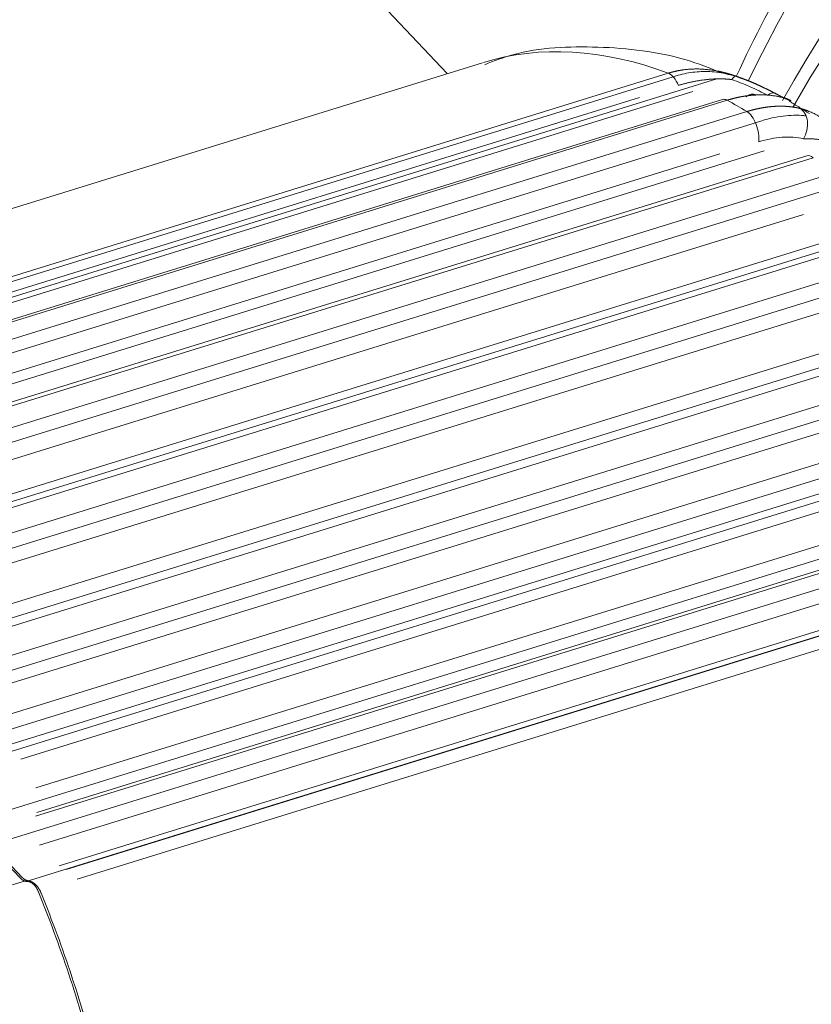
# Model space of a CAD drawing. Header units: millimetres. Extents: x 25069 to 61396, y 8621 to 21558.
# Tile 680 of 700: x 60425 to 60484, y 15468 to 15540. Entities that reach past the tile are written whole.
import ezdxf

# ---------------------------------------------------------------- set-up
doc = ezdxf.new("R2010")
doc.units = ezdxf.units.MM
doc.layers.add('10', color=7, linetype='Continuous')

msp = doc.modelspace()

# ---------------------------------------------------------------- linework, layer by layer
at = {"layer": '10', "color": 7, "linetype": 'Continuous', "lineweight": 20}
for p, q in [((60132.047, 15879.913), (60456.831, 15536.311)), ((60459.411, 15537.107), (60376.261, 15511.375)), ((60393.795, 15511.432), (60473.412, 15536.07)), ((60394.266, 15510.436), (60476.608, 15535.918)), ((60396.269, 15512.577), (60473.049, 15536.337)), ((60474.844, 15534.983), (60397.353, 15511.003)), ((60470.935, 15534.553), (60396.998, 15511.672)), ((60477.018, 15534.408), (60397.697, 15509.861)), ((60477.37, 15534.354), (60401.235, 15510.793)), ((60479.904, 15532.846), (60400.587, 15508.301)), ((60402.863, 15510.015), (60478.822, 15533.521)), ((60403.047, 15506.789), (60480.099, 15530.634)), ((60476.822, 15530.422), (60403.406, 15507.702)), ((60483.206, 15530.278), (60404.488, 15505.918)), ((60483.682, 15530.141), (60408.162, 15506.771)), ((60409.655, 15505.648), (60485.089, 15528.992)), ((60486.023, 15528.192), (60407.294, 15503.828)), ((60482.966, 15525.982), (60410.064, 15503.421)), ((60408.938, 15500.557), (60488.246, 15525.099)), ((60489.207, 15524.825), (60410.713, 15500.534)), ((60489.803, 15524.58), (60414.512, 15501.28)), ((60415.877, 15499.835), (60491.169, 15523.135)), ((60491.681, 15522.184), (60413.422, 15497.966)), ((60488.927, 15520.239), (60416.165, 15497.722)), ((60414.829, 15494.325), (60494.516, 15518.985)), ((60495.029, 15518.103), (60416.394, 15493.769)), ((60495.741, 15517.723), (60420.307, 15494.379)), ((60421.545, 15492.612), (60497.065, 15515.983)), ((60497.501, 15515.035), (60418.993, 15490.74)), ((60417.734, 15486.046), (60503.805, 15512.682)), ((60494.706, 15513.227), (60421.723, 15490.641)), ((60420.72, 15488.092), (60499.767, 15512.554)), ((60501.61, 15510.904), (60421.021, 15485.965)), ((60500.667, 15510.079), (60421.518, 15485.585)), ((60501.492, 15509.538), (60425.533, 15486.032)), ((60426.636, 15483.921), (60502.771, 15507.481)), ((60503.124, 15506.574), (60423.99, 15482.085)), ((60507.862, 15505.882), (60423.625, 15479.814)), ((60426.61, 15481.86), (60502.111, 15505.224)), ((60500.301, 15504.892), (60426.713, 15482.12)), ((60505.597, 15504.082), (60426.912, 15479.732)), ((60507.118, 15502.193), (60425.932, 15477.069)), ((60428.353, 15478.207), (60505.844, 15502.187)), ((60428.873, 15477.95), (60502.81, 15500.831)), ((60506.455, 15500.996), (60429.674, 15477.236)), ((60425.487, 15477.32), (60424.045, 15478.845)), ((60425.635, 15477.366), (60424.193, 15478.891)), ((60425.958, 15477.145), (60348.128, 15453.06))]:
    msp.add_line(p, q, dxfattribs=at)
for centre, major_axis, ratio, start_param, end_param in [((60534.569, 15526.857), (-54.401, -51.421), 0.626246, 3.675381, 5.17608), ((60527.77, 15534.049), (47.467, 44.867), 0.626246, 0.554994, 2.124219), ((60536.002, 15525.341), (55.595, 52.55), 0.626246, 0.923414, 2.02089), ((60482.027, 15464.026), (22.616, -73.081), 0.481571, 2.786712, 3.139564), ((60473.225, 15534.919), (-0.443, 1.433), 0.481571, 4.932333, 5.928304), ((60477.544, 15534.697), (0.491, 1.417), 0.239849, 0.042345, 0.683545), ((60477.461, 15532.975), (0.443, -1.433), 0.481571, 2.681986, 3.141595), ((60482.027, 15464.026), (22.616, -73.081), 0.481571, 2.647116, 2.681986), ((60479.271, 15533.307), (0.071, -1.498), 0.629992, 2.814126, 3.629085), ((60480.181, 15533.541), (0.695, 1.329), 0.396361, 6.221018, 7.014445), ((60482.162, 15532.371), (0.346, 1.46), 0.72102, 4.270128, 6.090019), ((60478.885, 15532.159), (-0.443, 1.433), 0.481571, 3.937589, 5.788709), ((60483.649, 15528.845), (0.443, -1.433), 0.481571, 2.530861, 3.141601)]:
    msp.add_ellipse(centre, major_axis=major_axis, ratio=ratio, start_param=start_param, end_param=end_param, dxfattribs=at)
for points, knots in [([(60533.472, 15585.546), (60531.879, 15585.053), (60527.302, 15583.459), (60519.709, 15579.97), (60510.952, 15574.652), (60502.635, 15568.286), (60494.971, 15561.039), (60488.15, 15553.09), (60482.399, 15544.709), (60479.345, 15538.956), (60478.043, 15536.103)], [0, 0, 0, 0, 0.070908, 0.204236, 0.337459, 0.470553, 0.603601, 0.736721, 0.870003, 1, 1, 1, 1]), ([(60476.931, 15536.356), (60476.083, 15536.729), (60473.133, 15537.845), (60467.973, 15538.395), (60462.901, 15538.207), (60460.257, 15537.247), (60459.577, 15536.957)], [0, 0, 0, 0, 0.150425, 0.5194, 0.874949, 1, 1, 1, 1]), ([(60473.049, 15536.337), (60473.063, 15536.341), (60473.09, 15536.349), (60473.13, 15536.362), (60473.17, 15536.373), (60473.211, 15536.385), (60473.251, 15536.396), (60473.291, 15536.407), (60473.331, 15536.418), (60473.372, 15536.428), (60473.412, 15536.438), (60473.452, 15536.448), (60473.493, 15536.458), (60473.533, 15536.468), (60473.573, 15536.477), (60473.613, 15536.486), (60473.654, 15536.494), (60473.694, 15536.503), (60473.734, 15536.511), (60473.774, 15536.519), (60473.814, 15536.526), (60473.855, 15536.534), (60473.895, 15536.541), (60473.935, 15536.548), (60473.975, 15536.554), (60474.015, 15536.561), (60474.056, 15536.567), (60474.096, 15536.573), (60474.136, 15536.579), (60474.176, 15536.584), (60474.308, 15536.601), (60474.53, 15536.625), (60474.842, 15536.643), (60475.144, 15536.648), (60475.398, 15536.642), (60475.605, 15536.631), (60475.766, 15536.619), (60475.922, 15536.604), (60476.08, 15536.586), (60476.24, 15536.564), (60476.402, 15536.538), (60476.562, 15536.51), (60476.686, 15536.486), (60476.777, 15536.467), (60476.833, 15536.455), (60476.889, 15536.442), (60476.944, 15536.43), (60476.999, 15536.417), (60477.053, 15536.404), (60477.106, 15536.39), (60477.159, 15536.377), (60477.212, 15536.363), (60477.264, 15536.35), (60477.315, 15536.336), (60477.366, 15536.322), (60477.416, 15536.308), (60477.466, 15536.294), (60477.515, 15536.279), (60477.563, 15536.265), (60477.611, 15536.25), (60477.659, 15536.236), (60477.706, 15536.221), (60477.752, 15536.206), (60477.798, 15536.192), (60477.844, 15536.177), (60477.888, 15536.162), (60477.933, 15536.148), (60477.977, 15536.133), (60478.006, 15536.123), (60478.02, 15536.118)], [0, 0, 0, 0, 0.008861, 0.017703, 0.026525, 0.035329, 0.044113, 0.052878, 0.061625, 0.070353, 0.079062, 0.087752, 0.096423, 0.105076, 0.113711, 0.122327, 0.130924, 0.139504, 0.148065, 0.156608, 0.165132, 0.173639, 0.182128, 0.190599, 0.199051, 0.207487, 0.215904, 0.224304, 0.232686, 0.241051, 0.249398, 0.31544, 0.379039, 0.44024, 0.499097, 0.531881, 0.563647, 0.594406, 0.624173, 0.656412, 0.687974, 0.718882, 0.749161, 0.760129, 0.770977, 0.781706, 0.792318, 0.802814, 0.813196, 0.823466, 0.833625, 0.843675, 0.853619, 0.863458, 0.873194, 0.882829, 0.892365, 0.901806, 0.911152, 0.920407, 0.929572, 0.938651, 0.947645, 0.956558, 0.965393, 0.974151, 0.982836, 0.991452, 1, 1, 1, 1]), ([(60477.956, 15536.109), (60477.727, 15536.179), (60477.494, 15536.242), (60477.04, 15536.341), (60476.816, 15536.38), (60476.373, 15536.436), (60476.158, 15536.452), (60475.52, 15536.471), (60475.106, 15536.444), (60474.279, 15536.317), (60473.873, 15536.219), (60473.455, 15536.082), (60473.434, 15536.075), (60473.414, 15536.068)], [0, 0, 0, 0, 0.139558, 0.139558, 0.28056, 0.28056, 0.421562, 0.421562, 0.703566, 0.703566, 0.98557, 0.98557, 1, 1, 1, 1]), ([(60477.71, 15535.87), (60477.704, 15535.871), (60477.691, 15535.872), (60477.672, 15535.875), (60477.653, 15535.877), (60477.634, 15535.879), (60477.614, 15535.881), (60477.594, 15535.883), (60477.574, 15535.885), (60477.554, 15535.887), (60477.534, 15535.889), (60477.514, 15535.891), (60477.493, 15535.893), (60477.472, 15535.895), (60477.451, 15535.896), (60477.43, 15535.898), (60477.409, 15535.9), (60477.388, 15535.901), (60477.366, 15535.903), (60477.344, 15535.904), (60477.322, 15535.906), (60477.3, 15535.907), (60477.278, 15535.908), (60477.255, 15535.91), (60477.232, 15535.911), (60477.21, 15535.912), (60477.186, 15535.913), (60477.163, 15535.914), (60477.14, 15535.915), (60477.116, 15535.916), (60477.093, 15535.917), (60477.069, 15535.917), (60477.044, 15535.918), (60477.02, 15535.919), (60476.996, 15535.919), (60476.971, 15535.92), (60476.946, 15535.92), (60476.921, 15535.92), (60476.896, 15535.92), (60476.871, 15535.921), (60476.845, 15535.921), (60476.82, 15535.921), (60476.794, 15535.921), (60476.768, 15535.92), (60476.741, 15535.92), (60476.715, 15535.92), (60476.688, 15535.919), (60476.592, 15535.918), (60476.422, 15535.912), (60476.178, 15535.898), (60475.927, 15535.876), (60475.678, 15535.848), (60475.435, 15535.815), (60475.199, 15535.777), (60474.96, 15535.733), (60474.767, 15535.693), (60474.618, 15535.66), (60474.516, 15535.636), (60474.413, 15535.611), (60474.311, 15535.585), (60474.209, 15535.558), (60474.107, 15535.53), (60474.005, 15535.501), (60473.904, 15535.471), (60473.836, 15535.451), (60473.802, 15535.44)], [0, 0, 0, 0, 0.00439, 0.008821, 0.013295, 0.017811, 0.02237, 0.026973, 0.031619, 0.036309, 0.041045, 0.045824, 0.05065, 0.055521, 0.060438, 0.065401, 0.070411, 0.075468, 0.080572, 0.085724, 0.090923, 0.096171, 0.101467, 0.106812, 0.112206, 0.117649, 0.123141, 0.128683, 0.134275, 0.139918, 0.14561, 0.151353, 0.157147, 0.162992, 0.168888, 0.174836, 0.180835, 0.186885, 0.192988, 0.199143, 0.20535, 0.211609, 0.217921, 0.224286, 0.230704, 0.237175, 0.243699, 0.250276, 0.308571, 0.36962, 0.433497, 0.500265, 0.560817, 0.622625, 0.685721, 0.750137, 0.777601, 0.805134, 0.832739, 0.860419, 0.888174, 0.916008, 0.943923, 0.971919, 1, 1, 1, 1]), ([(60480.347, 15534.715), (60479.932, 15534.932), (60479.507, 15535.139), (60478.63, 15535.527), (60478.179, 15535.708), (60477.71, 15535.87)], [0, 0, 0, 0, 0.5, 0.5, 1, 1, 1, 1]), ([(60477.959, 15536.11), (60478.378, 15535.974), (60478.789, 15535.823), (60479.312, 15535.613), (60479.431, 15535.564), (60479.549, 15535.514)], [0, 0, 0, 0, 0.770881, 0.770881, 1, 1, 1, 1]), ([(60478.02, 15536.118), (60478.036, 15536.112), (60478.069, 15536.101), (60478.117, 15536.084), (60478.166, 15536.067), (60478.214, 15536.05), (60478.263, 15536.032), (60478.312, 15536.015), (60478.361, 15535.997), (60478.41, 15535.979), (60478.459, 15535.961), (60478.508, 15535.942), (60478.557, 15535.924), (60478.606, 15535.905), (60478.655, 15535.886), (60478.704, 15535.867), (60478.753, 15535.848), (60478.802, 15535.828), (60478.852, 15535.809), (60478.901, 15535.789), (60478.95, 15535.769), (60479, 15535.749), (60479.049, 15535.728), (60479.099, 15535.708), (60479.148, 15535.687), (60479.198, 15535.666), (60479.248, 15535.645), (60479.297, 15535.624), (60479.347, 15535.602), (60479.397, 15535.581), (60479.447, 15535.559), (60479.497, 15535.537), (60479.546, 15535.515), (60479.596, 15535.492), (60479.646, 15535.47), (60479.696, 15535.447), (60479.746, 15535.424), (60479.797, 15535.401), (60479.847, 15535.378), (60479.897, 15535.355), (60479.947, 15535.331), (60479.997, 15535.307), (60480.048, 15535.284), (60480.098, 15535.259), (60480.148, 15535.235), (60480.199, 15535.211), (60480.249, 15535.186), (60480.3, 15535.161), (60480.35, 15535.136), (60480.401, 15535.111), (60480.451, 15535.086), (60480.502, 15535.061), (60480.552, 15535.035), (60480.603, 15535.009), (60480.654, 15534.983), (60480.705, 15534.957), (60480.755, 15534.931), (60480.806, 15534.904), (60480.857, 15534.877), (60480.891, 15534.86), (60480.908, 15534.851)], [0, 0, 0, 0, 0.015914, 0.031871, 0.047872, 0.063916, 0.080005, 0.096138, 0.112315, 0.128537, 0.144803, 0.161115, 0.177472, 0.193873, 0.210321, 0.226814, 0.243353, 0.259938, 0.276569, 0.293247, 0.309971, 0.326742, 0.343559, 0.360424, 0.377335, 0.394294, 0.411301, 0.428355, 0.445457, 0.462606, 0.479804, 0.49705, 0.514344, 0.531687, 0.549078, 0.566518, 0.584006, 0.601544, 0.619131, 0.636767, 0.654452, 0.672187, 0.689971, 0.707805, 0.725689, 0.743623, 0.761607, 0.779641, 0.797725, 0.81586, 0.834045, 0.852281, 0.870567, 0.888905, 0.907293, 0.925732, 0.944222, 0.962763, 0.981356, 1, 1, 1, 1]), ([(60479.507, 15534.74), (60479.494, 15534.739), (60479.467, 15534.738), (60479.426, 15534.736), (60479.386, 15534.734), (60479.345, 15534.731), (60479.304, 15534.728), (60479.263, 15534.725), (60479.222, 15534.722), (60479.182, 15534.719), (60479.141, 15534.715), (60479.099, 15534.711), (60479.058, 15534.707), (60479.017, 15534.702), (60478.976, 15534.698), (60478.934, 15534.693), (60478.893, 15534.688), (60478.852, 15534.683), (60478.81, 15534.677), (60478.768, 15534.671), (60478.727, 15534.665), (60478.685, 15534.659), (60478.643, 15534.653), (60478.602, 15534.646), (60478.56, 15534.639), (60478.518, 15534.632), (60478.476, 15534.624), (60478.434, 15534.617), (60478.392, 15534.609), (60478.35, 15534.601), (60478.307, 15534.593), (60478.265, 15534.584), (60478.223, 15534.575), (60478.181, 15534.567), (60478.138, 15534.557), (60478.096, 15534.548), (60478.053, 15534.538), (60478.011, 15534.528), (60477.968, 15534.518), (60477.926, 15534.508), (60477.883, 15534.498), (60477.841, 15534.487), (60477.798, 15534.476), (60477.755, 15534.465), (60477.713, 15534.453), (60477.67, 15534.442), (60477.627, 15534.43), (60477.584, 15534.418), (60477.541, 15534.405), (60477.499, 15534.393), (60477.456, 15534.38), (60477.413, 15534.367), (60477.384, 15534.358), (60477.37, 15534.354)], [0, 0, 0, 0, 0.019674, 0.039345, 0.059012, 0.078676, 0.098337, 0.117995, 0.13765, 0.157302, 0.17695, 0.196596, 0.216239, 0.235879, 0.255516, 0.27515, 0.294782, 0.31441, 0.334036, 0.35366, 0.37328, 0.392899, 0.412514, 0.432127, 0.451738, 0.471346, 0.490952, 0.510555, 0.530156, 0.549755, 0.569352, 0.588947, 0.608539, 0.628129, 0.647717, 0.667304, 0.686888, 0.70647, 0.72605, 0.745629, 0.765206, 0.784781, 0.804354, 0.823925, 0.843495, 0.863064, 0.88263, 0.902196, 0.921759, 0.941321, 0.960882, 0.980442, 1, 1, 1, 1]), ([(60480.908, 15534.851), (60480.915, 15534.847), (60480.929, 15534.84), (60480.949, 15534.829), (60480.97, 15534.818), (60480.99, 15534.807), (60481.01, 15534.797), (60481.03, 15534.786), (60481.05, 15534.776), (60481.069, 15534.765), (60481.089, 15534.755), (60481.108, 15534.745), (60481.127, 15534.734), (60481.146, 15534.724), (60481.165, 15534.714), (60481.183, 15534.705), (60481.202, 15534.695), (60481.22, 15534.685), (60481.238, 15534.676), (60481.256, 15534.666), (60481.297, 15534.645), (60481.36, 15534.612), (60481.44, 15534.57), (60481.517, 15534.531), (60481.613, 15534.482), (60481.723, 15534.428), (60481.835, 15534.376), (60481.925, 15534.338), (60481.991, 15534.313), (60482.034, 15534.301), (60482.056, 15534.3), (60482.058, 15534.308), (60482.038, 15534.325), (60481.991, 15534.353), (60481.913, 15534.391), (60481.806, 15534.436), (60481.67, 15534.484), (60481.506, 15534.535), (60481.31, 15534.586), (60481.084, 15534.635), (60480.87, 15534.671), (60480.682, 15534.697), (60480.529, 15534.714), (60480.367, 15534.728), (60480.235, 15534.736), (60480.136, 15534.74), (60480.072, 15534.743), (60480.007, 15534.745), (60479.941, 15534.746), (60479.873, 15534.747), (60479.803, 15534.747), (60479.731, 15534.746), (60479.658, 15534.745), (60479.583, 15534.743), (60479.533, 15534.741), (60479.507, 15534.74)], [0, 0, 0, 0, 0.003417, 0.00682, 0.010211, 0.01359, 0.016957, 0.020312, 0.023657, 0.026992, 0.030316, 0.033631, 0.036937, 0.040235, 0.043524, 0.046806, 0.050081, 0.053349, 0.056612, 0.059868, 0.06312, 0.078964, 0.094632, 0.110186, 0.125689, 0.157075, 0.188494, 0.219812, 0.251655, 0.281715, 0.312399, 0.344044, 0.376956, 0.416774, 0.458385, 0.502125, 0.546801, 0.593932, 0.643718, 0.696325, 0.751899, 0.781538, 0.812024, 0.843368, 0.875582, 0.887043, 0.898722, 0.910617, 0.922731, 0.935062, 0.947612, 0.96038, 0.973367, 0.986574, 1, 1, 1, 1]), ([(60478.822, 15533.521), (60478.836, 15533.526), (60478.865, 15533.535), (60478.908, 15533.548), (60478.951, 15533.56), (60478.994, 15533.573), (60479.037, 15533.585), (60479.08, 15533.597), (60479.123, 15533.609), (60479.166, 15533.621), (60479.209, 15533.633), (60479.252, 15533.644), (60479.295, 15533.655), (60479.337, 15533.666), (60479.38, 15533.676), (60479.423, 15533.687), (60479.466, 15533.697), (60479.508, 15533.707), (60479.551, 15533.716), (60479.594, 15533.726), (60479.636, 15533.735), (60479.679, 15533.744), (60479.721, 15533.753), (60479.763, 15533.761), (60479.806, 15533.77), (60479.848, 15533.778), (60479.89, 15533.786), (60479.933, 15533.794), (60479.975, 15533.801), (60480.017, 15533.808), (60480.059, 15533.815), (60480.101, 15533.822), (60480.143, 15533.828), (60480.185, 15533.835), (60480.227, 15533.841), (60480.269, 15533.847), (60480.31, 15533.852), (60480.352, 15533.858), (60480.394, 15533.863), (60480.435, 15533.868), (60480.477, 15533.872), (60480.518, 15533.877), (60480.56, 15533.881), (60480.601, 15533.885), (60480.642, 15533.889), (60480.683, 15533.893), (60480.724, 15533.896), (60480.766, 15533.899), (60480.806, 15533.902), (60480.847, 15533.904), (60480.888, 15533.907), (60480.929, 15533.909), (60480.97, 15533.911), (60481.01, 15533.913), (60481.051, 15533.914), (60481.091, 15533.915), (60481.132, 15533.916), (60481.172, 15533.917), (60481.212, 15533.917), (60481.252, 15533.918), (60481.292, 15533.918), (60481.332, 15533.918), (60481.372, 15533.917), (60481.412, 15533.917), (60481.451, 15533.916), (60481.491, 15533.915), (60481.53, 15533.913), (60481.57, 15533.912), (60481.609, 15533.91), (60481.648, 15533.908), (60481.687, 15533.906), (60481.726, 15533.903), (60481.765, 15533.9), (60481.804, 15533.897), (60481.843, 15533.894), (60481.881, 15533.891), (60481.92, 15533.887), (60481.958, 15533.883), (60481.997, 15533.879), (60482.035, 15533.874), (60482.073, 15533.87), (60482.111, 15533.865), (60482.149, 15533.86), (60482.187, 15533.855), (60482.224, 15533.849), (60482.262, 15533.843), (60482.299, 15533.837), (60482.336, 15533.831), (60482.374, 15533.824), (60482.411, 15533.818), (60482.448, 15533.811), (60482.485, 15533.803), (60482.521, 15533.796), (60482.558, 15533.788), (60482.594, 15533.78), (60482.631, 15533.772), (60482.667, 15533.764), (60482.691, 15533.758), (60482.703, 15533.755)], [0, 0, 0, 0, 0.010324, 0.020649, 0.030976, 0.041304, 0.051633, 0.061965, 0.072297, 0.082631, 0.092967, 0.103304, 0.113643, 0.123984, 0.134326, 0.14467, 0.155015, 0.165362, 0.175711, 0.186061, 0.196414, 0.206767, 0.217123, 0.227481, 0.23784, 0.248201, 0.258564, 0.268929, 0.279295, 0.289664, 0.300034, 0.310406, 0.32078, 0.331156, 0.341535, 0.351915, 0.362297, 0.372681, 0.383067, 0.393455, 0.403845, 0.414237, 0.424632, 0.435028, 0.445427, 0.455827, 0.46623, 0.476635, 0.487043, 0.497452, 0.507864, 0.518278, 0.528694, 0.539112, 0.549533, 0.559956, 0.570381, 0.580809, 0.591239, 0.601671, 0.612106, 0.622543, 0.632982, 0.643424, 0.653869, 0.664316, 0.674765, 0.685217, 0.695671, 0.706128, 0.716587, 0.727049, 0.737514, 0.747981, 0.75845, 0.768922, 0.779397, 0.789875, 0.800355, 0.810838, 0.821323, 0.831811, 0.842302, 0.852796, 0.863292, 0.873791, 0.884293, 0.894798, 0.905305, 0.915816, 0.926329, 0.936844, 0.947363, 0.957885, 0.968409, 0.978937, 0.989467, 1, 1, 1, 1]), ([(60482.703, 15533.755), (60482.714, 15533.752), (60482.737, 15533.747), (60482.771, 15533.738), (60482.805, 15533.73), (60482.838, 15533.721), (60482.871, 15533.711), (60482.903, 15533.702), (60482.936, 15533.693), (60482.967, 15533.683), (60482.999, 15533.673), (60483.03, 15533.664), (60483.061, 15533.654), (60483.092, 15533.644), (60483.122, 15533.633), (60483.152, 15533.623), (60483.182, 15533.612), (60483.212, 15533.602), (60483.241, 15533.591), (60483.269, 15533.581), (60483.34, 15533.554), (60483.451, 15533.509), (60483.601, 15533.443), (60483.746, 15533.374), (60483.949, 15533.27), (60484.204, 15533.124), (60484.51, 15532.925), (60484.802, 15532.715), (60485.065, 15532.508), (60485.303, 15532.308), (60485.516, 15532.12), (60485.723, 15531.93), (60485.925, 15531.739), (60486.122, 15531.547), (60486.305, 15531.366), (60486.474, 15531.197), (60486.63, 15531.041), (60486.783, 15530.89), (60486.895, 15530.779), (60486.969, 15530.706), (60487.006, 15530.671), (60487.042, 15530.635), (60487.078, 15530.601), (60487.114, 15530.567), (60487.149, 15530.533), (60487.184, 15530.5), (60487.219, 15530.467), (60487.254, 15530.434), (60487.288, 15530.403), (60487.322, 15530.371), (60487.356, 15530.341), (60487.39, 15530.31), (60487.423, 15530.281), (60487.456, 15530.251), (60487.489, 15530.222), (60487.511, 15530.204), (60487.522, 15530.194)], [0, 0, 0, 0, 0.007145, 0.014225, 0.021242, 0.028195, 0.035084, 0.041909, 0.04867, 0.055368, 0.062002, 0.068572, 0.075079, 0.081522, 0.087902, 0.094218, 0.10047, 0.106659, 0.112785, 0.118848, 0.124847, 0.157308, 0.188872, 0.219548, 0.249345, 0.316716, 0.380669, 0.441385, 0.499072, 0.54433, 0.587978, 0.630171, 0.671078, 0.710887, 0.749795, 0.782069, 0.813595, 0.844524, 0.875019, 0.882616, 0.890167, 0.897675, 0.905144, 0.912577, 0.919975, 0.927342, 0.934682, 0.941997, 0.94929, 0.956564, 0.963824, 0.97107, 0.978308, 0.98554, 0.99277, 1, 1, 1, 1]), ([(60483.158, 15533.208), (60483.054, 15533.22), (60482.949, 15533.23), (60482.344, 15533.27), (60481.825, 15533.246), (60481.02, 15533.126), (60480.746, 15533.072), (60480.282, 15532.957), (60480.093, 15532.905), (60479.904, 15532.846)], [0, 0, 0, 0, 0.105008, 0.105008, 0.592697, 0.592697, 0.836541, 0.836541, 1, 1, 1, 1]), ([(60482.965, 15531.521), (60482.725, 15531.578), (60482.475, 15531.616), (60481.954, 15531.655), (60481.683, 15531.656), (60480.857, 15531.602), (60480.284, 15531.493), (60479.688, 15531.309)], [0, 0, 0, 0, 0.25, 0.25, 0.5, 0.5, 1, 1, 1, 1]), ([(60486.582, 15530.419), (60486.578, 15530.422), (60486.569, 15530.428), (60486.557, 15530.436), (60486.544, 15530.444), (60486.532, 15530.453), (60486.519, 15530.462), (60486.506, 15530.47), (60486.493, 15530.479), (60486.48, 15530.488), (60486.467, 15530.496), (60486.454, 15530.505), (60486.44, 15530.514), (60486.427, 15530.523), (60486.413, 15530.532), (60486.399, 15530.541), (60486.385, 15530.55), (60486.371, 15530.559), (60486.357, 15530.569), (60486.343, 15530.578), (60486.329, 15530.587), (60486.315, 15530.596), (60486.3, 15530.606), (60486.286, 15530.615), (60486.271, 15530.625), (60486.256, 15530.634), (60486.241, 15530.643), (60486.227, 15530.653), (60486.211, 15530.662), (60486.196, 15530.672), (60486.181, 15530.681), (60486.166, 15530.691), (60486.15, 15530.701), (60486.135, 15530.71), (60486.119, 15530.72), (60486.104, 15530.729), (60486.088, 15530.739), (60486.072, 15530.749), (60486.056, 15530.758), (60486.04, 15530.768), (60486.024, 15530.777), (60486.008, 15530.787), (60485.991, 15530.797), (60485.975, 15530.806), (60485.958, 15530.816), (60485.942, 15530.826), (60485.925, 15530.835), (60485.908, 15530.845), (60485.891, 15530.854), (60485.874, 15530.864), (60485.857, 15530.873), (60485.84, 15530.883), (60485.823, 15530.892), (60485.806, 15530.902), (60485.788, 15530.911), (60485.771, 15530.921), (60485.753, 15530.93), (60485.736, 15530.939), (60485.718, 15530.949), (60485.7, 15530.958), (60485.682, 15530.967), (60485.664, 15530.976), (60485.646, 15530.986), (60485.628, 15530.995), (60485.61, 15531.004), (60485.591, 15531.013), (60485.573, 15531.022), (60485.554, 15531.031), (60485.536, 15531.04), (60485.517, 15531.049), (60485.498, 15531.058), (60485.479, 15531.066), (60485.461, 15531.075), (60485.442, 15531.084), (60485.422, 15531.092), (60485.403, 15531.101), (60485.384, 15531.11), (60485.365, 15531.118), (60485.345, 15531.126), (60485.326, 15531.135), (60485.306, 15531.143), (60485.286, 15531.151), (60485.266, 15531.159), (60485.247, 15531.167), (60485.227, 15531.176), (60485.207, 15531.183), (60485.186, 15531.191), (60485.166, 15531.199), (60485.146, 15531.207), (60485.126, 15531.215), (60485.105, 15531.222), (60485.084, 15531.23), (60485.064, 15531.237), (60485.043, 15531.245), (60485.022, 15531.252), (60485.001, 15531.259), (60484.98, 15531.266), (60484.959, 15531.273), (60484.938, 15531.28), (60484.917, 15531.287), (60484.895, 15531.294), (60484.874, 15531.301), (60484.852, 15531.307), (60484.831, 15531.314), (60484.809, 15531.32), (60484.787, 15531.327), (60484.765, 15531.333), (60484.743, 15531.339), (60484.705, 15531.35), (60484.649, 15531.365), (60484.577, 15531.383), (60484.505, 15531.4), (60484.431, 15531.416), (60484.357, 15531.431), (60484.282, 15531.445), (60484.206, 15531.458), (60484.129, 15531.47), (60484.052, 15531.481), (60483.974, 15531.491), (60483.895, 15531.499), (60483.815, 15531.507), (60483.734, 15531.513), (60483.652, 15531.519), (60483.57, 15531.523), (60483.486, 15531.526), (60483.402, 15531.528), (60483.316, 15531.529), (60483.23, 15531.528), (60483.143, 15531.527), (60483.054, 15531.525), (60482.995, 15531.522), (60482.965, 15531.521)], [0, 0, 0, 0, 0.003819, 0.007641, 0.011466, 0.015295, 0.019129, 0.022967, 0.02681, 0.03066, 0.034515, 0.038377, 0.042245, 0.046122, 0.050006, 0.053899, 0.0578, 0.06171, 0.065631, 0.069561, 0.073502, 0.077453, 0.081416, 0.085391, 0.089378, 0.093378, 0.09739, 0.101416, 0.105456, 0.109509, 0.113578, 0.117661, 0.121759, 0.125874, 0.130004, 0.134151, 0.138314, 0.142495, 0.146693, 0.150908, 0.155143, 0.159395, 0.163666, 0.167957, 0.172267, 0.176597, 0.180947, 0.185318, 0.189709, 0.194121, 0.198555, 0.20301, 0.207488, 0.211987, 0.216509, 0.221054, 0.225622, 0.230213, 0.234828, 0.239467, 0.24413, 0.248817, 0.253529, 0.258266, 0.263028, 0.267815, 0.272628, 0.277467, 0.282331, 0.287223, 0.29214, 0.297084, 0.302056, 0.307054, 0.31208, 0.317133, 0.322214, 0.327323, 0.33246, 0.337625, 0.342819, 0.348042, 0.353293, 0.358574, 0.363883, 0.369222, 0.374591, 0.37999, 0.385418, 0.390876, 0.396365, 0.401884, 0.407434, 0.413014, 0.418625, 0.424267, 0.42994, 0.435644, 0.44138, 0.447147, 0.452946, 0.458777, 0.46464, 0.470535, 0.476462, 0.482421, 0.488413, 0.494437, 0.500494, 0.520105, 0.539994, 0.560164, 0.580616, 0.601355, 0.622383, 0.643703, 0.665317, 0.687227, 0.709437, 0.731947, 0.754761, 0.777881, 0.801307, 0.825043, 0.849091, 0.87345, 0.898125, 0.923116, 0.948424, 0.974052, 1, 1, 1, 1])]:
    msp.add_open_spline(points, degree=3, knots=knots, dxfattribs=at)
for points, degree in [([(60481.953, 15534.372), (60481.63, 15534.542), (60481.192, 15534.602)], 2), ([(60483.413, 15533.374), (60481.925, 15534.286)], 1)]:
    msp.add_open_spline(points, degree=degree, dxfattribs=at)
for points, weights in [([(60426.006, 15477.063), (60425.821, 15477.066), (60425.644, 15477.154), (60425.487, 15477.32)], [1, 0.972537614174, 0.972537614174, 1]), ([(60425.635, 15477.366), (60425.769, 15477.224), (60425.92, 15477.138), (60426.078, 15477.115)], [1, 0.979597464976, 0.979597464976, 1]), ([(60426.808, 15476.349), (60426.625, 15476.798), (60426.334, 15477.057), (60426.006, 15477.063)], [1, 0.919030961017, 0.919030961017, 1]), ([(60426.078, 15477.115), (60426.479, 15477.056), (60426.826, 15476.716), (60427.049, 15476.165)], [1, 0.930781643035, 0.930781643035, 1]), ([(60426.808, 15476.349), (60437.768, 15449.468), (60438.093, 15417.666), (60427.679, 15391.186)], [1, 0.892635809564, 0.892635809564, 1]), ([(60427.049, 15476.165), (60437.915, 15449.316), (60438.205, 15417.622), (60427.827, 15391.232)], [1, 0.893263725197, 0.893263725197, 1])]:
    msp.add_rational_spline(points, weights, degree=3, dxfattribs=at)

doc.saveas('drawing.dxf')
